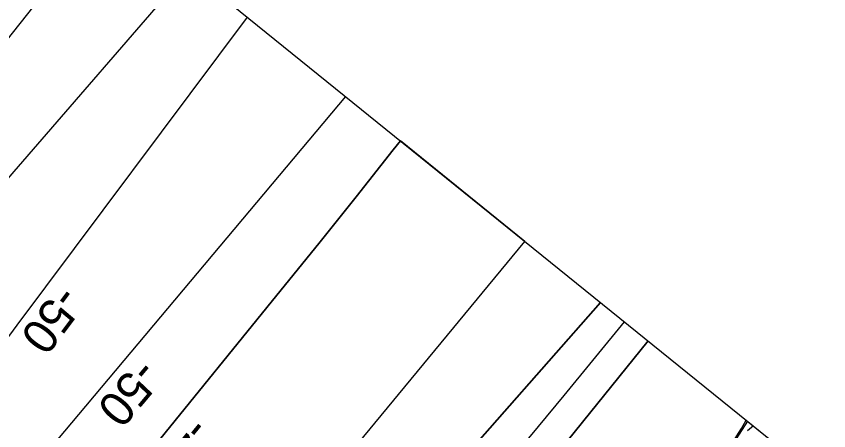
# Model space of a CAD drawing. Extents: x 3905714 to 3926767, y 183354 to 205755.
# Drawn here: x 3921116 to 3922095, y 198808 to 199307 of the extents above; entities that cross this region are included whole.
import ezdxf

# ---------------------------------------------------------------- set-up
doc = ezdxf.new("R2010")
doc.units = 0
for name, color, linetype in [('V-GRID-FRAM', 7, 'Continuous'), ('V-RIVR-EDGE', 7, 'Continuous'), ('V-RRAP-FSHR', 7, 'Continuous'), ('V-TOPO-DPTH', 7, 'Continuous'), ('V-TOPO-MAJR', 7, 'Continuous'), ('V-TOPO-MAJR-IDEN', 7, 'Continuous'), ('V-TOPO-MINR', 7, 'Continuous'), ('V-TOPO-MINR-IDEN', 7, 'Continuous'), ('V-TOPO-SHOR', 7, 'Continuous'), ('V-WETL-SWMP', 7, 'Continuous')]:
    doc.layers.add(name, color=color, linetype=linetype)

msp = doc.modelspace()

# ---------------------------------------------------------------- linework, layer by layer
at = {"layer": 'V-GRID-FRAM'}
msp.add_lwpolyline([(3924287.85, 196971.08), (3915521.38, 185005.59), (3909313.29, 189695.82), (3918205.93, 201877.91), (3924287.85, 196971.08)], dxfattribs=at)
at = {"layer": 'V-RIVR-EDGE'}
msp.add_lwpolyline([(3922004.1, 198813.58), (3921996.91, 198807.92)], dxfattribs=at)
at = {"layer": 'V-RRAP-FSHR'}
msp.add_lwpolyline([(3921996.91, 198819.39), (3921914.35, 198690.7), (3921815.71, 198568.48), (3921670.96, 198373.8), (3921607.25, 198283.47), (3921531.14, 198149.36), (3921443.31, 198030.19)], dxfattribs=at)
at = {"layer": 'V-TOPO-DPTH'}
msp.add_line((3921728.81, 199035.69), (3921578.65, 199156.84), dxfattribs=at)
for points in [[(3921578.65, 199156.84), (3921570.11, 199145.99), (3921525.38, 199089.56), (3921480.33, 199033.38), (3921435.07, 198977.36), (3921120.94, 198590.76), (3921113.06, 198581.12), (3921105.15, 198571.5), (3921097.18, 198561.93), (3921089.18, 198552.38), (3920923.51, 198355.8), (3920846.54, 198264.12), (3920769.8, 198172.24), (3920693.4, 198080.08), (3920617.22, 197987.73), (3920475.97, 197815.83), (3920470.61, 197809.28), (3920465.28, 197802.7), (3920459.99, 197796.1), (3920454.71, 197789.47), (3919900.28, 197088.98)], [(3921578.65, 199156.84), (3921570.11, 199145.99), (3921525.38, 199089.56), (3921480.33, 199033.38), (3921435.07, 198977.36), (3921120.94, 198590.76), (3921113.06, 198581.12), (3921105.15, 198571.5), (3921097.18, 198561.93), (3921089.18, 198552.38), (3920923.51, 198355.8), (3920846.54, 198264.12), (3920769.8, 198172.24), (3920693.4, 198080.08), (3920617.22, 197987.73), (3920475.97, 197815.83), (3920470.61, 197809.28), (3920465.28, 197802.7), (3920459.99, 197796.1), (3920454.71, 197789.47), (3919900.28, 197088.98)], [(3920023.4, 197079.35), (3920056.08, 197116.77), (3920088.82, 197154.13), (3920121.66, 197191.4), (3920154.57, 197228.61), (3920522.26, 197643.3), (3920550.84, 197675.47), (3920579.47, 197707.59), (3920608.16, 197739.66), (3920636.89, 197771.69), (3920660.33, 197797.75), (3920700.8, 197842.8), (3920741.26, 197887.86), (3920781.69, 197932.94), (3920822.1, 197978.05), (3921241.36, 198446.29), (3921245.4, 198450.88), (3921249.38, 198455.53), (3921253.27, 198460.25), (3921728.81, 199035.69)], [(3920023.4, 197079.35), (3920056.08, 197116.77), (3920088.82, 197154.13), (3920121.66, 197191.4), (3920154.57, 197228.61), (3920522.26, 197643.3), (3920550.84, 197675.47), (3920579.47, 197707.59), (3920608.16, 197739.66), (3920636.89, 197771.69), (3920660.33, 197797.75), (3920700.8, 197842.8), (3920741.26, 197887.86), (3920781.69, 197932.94), (3920822.1, 197978.05), (3921241.36, 198446.29), (3921245.4, 198450.88), (3921249.38, 198455.53), (3921253.27, 198460.25), (3921728.81, 199035.69)], [(3920864.53, 197789.82), (3920918.23, 197855.7), (3920971.34, 197922.05), (3921024.08, 197988.71), (3921274.06, 198307.53), (3921300.04, 198340.66), (3921326.02, 198373.78), (3921352.02, 198406.91), (3921378.01, 198440.03), (3921426.06, 198501.23), (3921476.61, 198564.51), (3921527.86, 198627.2), (3921580.15, 198689.03), (3921633.16, 198750.27), (3921819.8, 198962.28)], [(3921819.8, 198962.28), (3921633.16, 198750.27), (3921580.15, 198689.03), (3921527.86, 198627.2), (3921476.61, 198564.51), (3921426.06, 198501.23), (3921378.01, 198440.03), (3921352.02, 198406.91), (3921326.02, 198373.78), (3921300.04, 198340.66), (3921274.06, 198307.53), (3921024.08, 197988.71), (3920971.34, 197922.05), (3920918.23, 197855.7), (3920864.53, 197789.82)], [(3921877.21, 198915.96), (3921525.43, 198480.88), (3921503.71, 198454.11), (3921481.92, 198427.4), (3921460.03, 198400.78), (3921438.07, 198374.2), (3921415.81, 198347.36), (3921404.98, 198334.21), (3921394.22, 198321.01), (3921383.56, 198307.73), (3921372.96, 198294.39), (3921362.4, 198281.02), (3921351.84, 198267.65), (3921341.27, 198254.29), (3921330.69, 198240.94), (3920818.89, 197595.28)]]:
    msp.add_lwpolyline(points, dxfattribs=at)
at = {"layer": 'V-TOPO-MAJR'}
for points in [[(3921230.49, 199437.73), (3921009.24, 199158.74), (3920967.22, 199106.35), (3920924.82, 199054.28), (3920881.85, 199002.69), (3920838.49, 198951.41), (3920799.56, 198905.89), (3920775.33, 198877.65), (3920751.05, 198849.45), (3920726.68, 198821.33), (3920702.25, 198793.26), (3920419.26, 198469.06), (3920365.39, 198406.48), (3920312.08, 198343.43), (3920259.64, 198279.66), (3920207.77, 198215.42), (3920150.91, 198144), (3920128.18, 198114.89), (3920105.83, 198085.5), (3920084.04, 198055.69), (3920062.63, 198025.6), (3919564.98, 197311.84)], [(3919972.17, 197725.14), (3920051.41, 197818.01), (3920171.37, 197961.26), (3920189.71, 197983.31), (3920207.97, 198005.45), (3920226.08, 198027.69), (3920244.09, 198050.02), (3920572.94, 198460.22), (3920616.27, 198514.38), (3920659.5, 198568.61), (3920702.61, 198622.94), (3920745.64, 198677.34), (3920816.58, 198767.24), (3920824.11, 198776.71), (3920831.69, 198786.14), (3920839.35, 198795.5), (3920847.06, 198804.82), (3920924.81, 198898.05), (3920971.59, 198953.82), (3921018.57, 199009.42), (3921065.86, 199064.75), (3921113.35, 199119.92), (3921323.53, 199362.66)], [(3921394.27, 199305.59), (3921116.38, 198935.05), (3921087.3, 198895.75), (3921058.56, 198856.21), (3921030.33, 198816.31), (3921002.44, 198776.16), (3920960.13, 198714.44), (3920953.63, 198704.98), (3920947.11, 198695.54), (3920940.56, 198686.13), (3920933.99, 198676.72), (3920779.98, 198456.98), (3920711.67, 198360.65), (3920642.65, 198264.82), (3920572.58, 198169.77), (3920501.81, 198075.23), (3920389.72, 197927.2), (3920374.4, 197907.11), (3920359, 197887.08), (3920343.48, 197867.15), (3920327.87, 197847.28), (3920141.4, 197611.53), (3920073.56, 197526.26), (3920005.41, 197441.24)], [(3919832.41, 197135.26), (3920341.52, 197772.83), (3920352, 197785.93), (3920362.49, 197799.02), (3920373.01, 197812.09), (3920383.53, 197825.15), (3920400.43, 197846.07), (3920402.52, 197848.66), (3920404.6, 197851.26), (3920406.69, 197853.87), (3920408.76, 197856.47), (3920429.96, 197883.13), (3920442.64, 197899.06), (3920455.32, 197915), (3920468, 197930.93), (3920480.68, 197946.86), (3920980.51, 198574.51), (3921003.86, 198603.59), (3921027.36, 198632.53), (3921051.1, 198661.28), (3921075, 198689.91), (3921512.79, 199209.97)]]:
    msp.add_lwpolyline(points, dxfattribs=at)
at = {"layer": 'V-TOPO-MINR'}
for points in [[(3919900.28, 197088.98), (3920454.71, 197789.47), (3920459.99, 197796.1), (3920465.28, 197802.7), (3920470.61, 197809.28), (3920475.97, 197815.83), (3920617.22, 197987.73), (3920693.4, 198080.08), (3920769.8, 198172.24), (3920846.54, 198264.12), (3920923.51, 198355.8), (3921089.18, 198552.38), (3921097.18, 198561.93), (3921105.15, 198571.5), (3921113.06, 198581.12), (3921120.94, 198590.76), (3921435.07, 198977.36), (3921480.33, 199033.38), (3921525.38, 199089.56), (3921570.11, 199145.99), (3921578.65, 199156.84)], [(3920023.4, 197079.35), (3920056.08, 197116.77), (3920088.82, 197154.13), (3920121.66, 197191.4), (3920154.57, 197228.61), (3920522.26, 197643.3), (3920550.84, 197675.47), (3920579.47, 197707.59), (3920608.16, 197739.66), (3920636.89, 197771.69), (3920660.33, 197797.75), (3920700.8, 197842.8), (3920741.26, 197887.86), (3920781.69, 197932.94), (3920822.1, 197978.05), (3921241.36, 198446.29), (3921245.4, 198450.88), (3921249.38, 198455.53), (3921253.27, 198460.25), (3921728.81, 199035.69)], [(3920864.53, 197789.82), (3920918.23, 197855.7), (3920971.34, 197922.05), (3921024.08, 197988.71), (3921274.06, 198307.53), (3921300.04, 198340.66), (3921326.02, 198373.78), (3921352.02, 198406.91), (3921378.01, 198440.03), (3921426.06, 198501.23), (3921476.61, 198564.51), (3921527.86, 198627.2), (3921580.15, 198689.03), (3921633.16, 198750.27), (3921819.8, 198962.28)], [(3920953.25, 197830.91), (3921023.93, 197920.14), (3921094.32, 198009.61), (3921164.51, 198099.22), (3921332.76, 198314.76), (3921345.88, 198331.52), (3921359.02, 198348.25), (3921372.19, 198364.96), (3921385.4, 198381.65), (3921408.88, 198411.26), (3921434.02, 198442.6), (3921459.38, 198473.76), (3921485.07, 198504.63), (3921510.99, 198535.32), (3921565.36, 198598.99), (3921618.46, 198661.52), (3921671.34, 198724.23), (3921723.88, 198787.23), (3921776.2, 198850.42), (3921848.95, 198938.76)], [(3920818.89, 197595.28), (3921330.69, 198240.94), (3921341.27, 198254.29), (3921351.84, 198267.65), (3921362.4, 198281.02), (3921372.96, 198294.39), (3921383.56, 198307.73), (3921394.22, 198321.01), (3921404.98, 198334.21), (3921415.81, 198347.36), (3921438.07, 198374.2), (3921460.03, 198400.78), (3921481.92, 198427.4), (3921503.71, 198454.11), (3921525.43, 198480.88), (3921877.21, 198915.96)]]:
    msp.add_lwpolyline(points, dxfattribs=at)
at = {"layer": 'V-TOPO-SHOR'}
msp.add_lwpolyline([(3921334.37, 197873.67), (3921411.5, 197989.67), (3921493.62, 198120.02), (3921616.64, 198301.98), (3921649.04, 198351.25), (3921674.11, 198386.17), (3921757.45, 198495.22), (3921826.1, 198593.77), (3921856.2, 198634.13), (3921875.1, 198659.74), (3921913.29, 198712.51), (3921934.91, 198738.52), (3921966.55, 198776.16), (3921976.58, 198789.75), (3921989.69, 198810.7), (3921995.47, 198820.55)], dxfattribs=at)
at = {"layer": 'V-WETL-SWMP'}
for p, q in [((3921989.69, 198810.7), (3921995.47, 198820.55)), ((3921995.47, 198820.55), (3922459.68, 198446.03)), ((3921976.58, 198789.75), (3921989.69, 198810.7))]:
    msp.add_line(p, q, dxfattribs=at)

# ---------------------------------------------------------------- texts
at = {"layer": 'V-TOPO-MAJR-IDEN'}
for rotation, p in [(233.13207, (3921167.21, 198985.53)), (229.90904, (3921262.96, 198897.09))]:
    msp.add_text('-50', height=41.5, rotation=rotation, dxfattribs=at).set_placement(p)
at = {"layer": 'V-TOPO-MINR-IDEN'}
msp.add_text('-40', height=41.5, rotation=230.90473, dxfattribs=at).set_placement((3921326.04, 198826.72))

doc.saveas('drawing.dxf')
